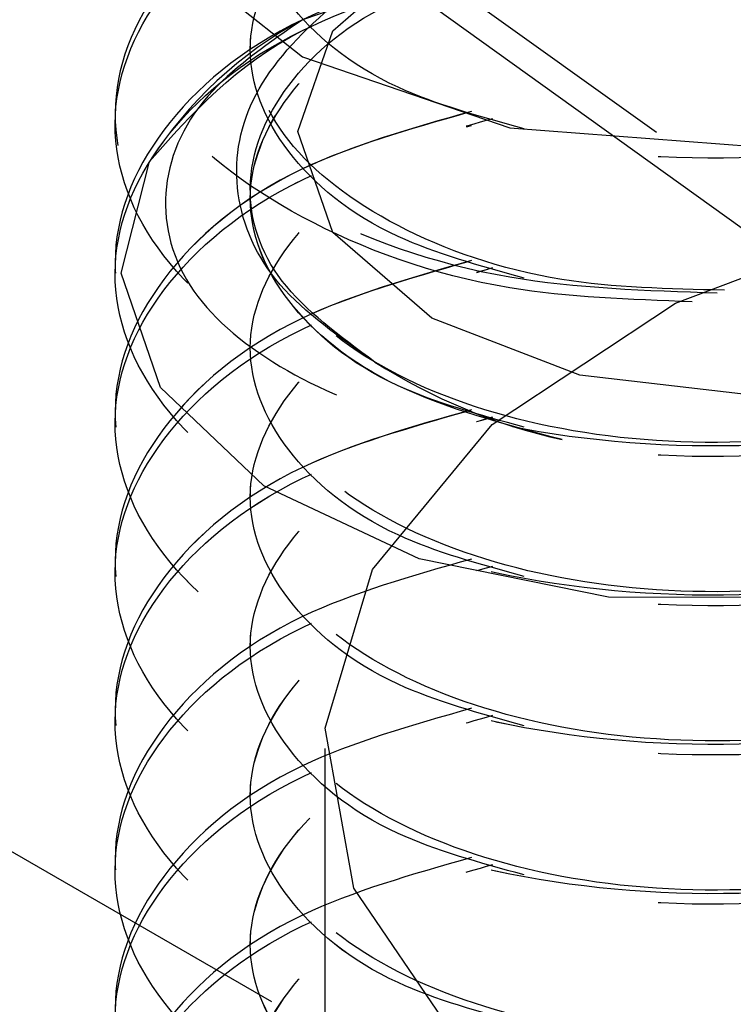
# Model space of a CAD drawing. Header units: inches. Extents: x 1907 to 2452, y -210 to -54.
# Tile 300 of 656: x 1999.51 to 1999.649, y -194.298 to -194.105. Entities that reach past the tile are written whole.
import ezdxf

# ---------------------------------------------------------------- set-up
doc = ezdxf.new("R2010")
doc.units = ezdxf.units.IN
doc.header["$LTSCALE"] = 0.5
doc.header["$MEASUREMENT"] = 0
doc.linetypes.add('HIDDEN', pattern=[0.22499999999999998, 0.15, -0.075])
doc.layers.add('SID-M-H', color=4, linetype='HIDDEN')

msp = doc.modelspace()

# ---------------------------------------------------------------- linework, layer by layer
at = {"layer": 'SID-M-H'}
for p, q in [((1999.558977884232, -194.2973009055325), (1998.893836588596, -193.9133230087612)), ((1999.552894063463, -194.0690815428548), (1999.654064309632, -194.1416294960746)), ((1999.650918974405, -194.1461563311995), (1999.549959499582, -194.073759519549)), ((1999.537867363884, -194.0910634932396), (1999.5649639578, -194.1126515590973)), ((1999.570863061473, -194.1075160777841), (1999.590217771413, -194.0907941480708)), ((1999.597078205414, -194.0944334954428), (1999.5649639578, -194.1053776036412)), ((1999.564066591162, -194.1272409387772), (1999.570863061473, -194.1075160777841)), ((1999.554771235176, -194.1090145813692), (1999.554771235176, -194.1111409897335)), ((1999.5649639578, -194.1126515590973), (1999.605516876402, -194.1264714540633)), ((1999.528352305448, -194.1235956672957), (1999.528352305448, -194.1257220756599)), ((1999.570863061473, -194.1469657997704), (1999.564066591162, -194.1272409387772)), ((1999.605516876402, -194.1264714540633), (1999.653352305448, -194.1301417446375)), ((1999.529508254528, -194.1548932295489), (1999.535051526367, -194.1330966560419)), ((1999.554771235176, -194.1381767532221), (1999.554771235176, -194.1403031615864)), ((1999.637862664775, -194.1607471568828), (1999.683406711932, -194.1435022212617)), ((1999.590217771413, -194.1636877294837), (1999.570863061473, -194.1469657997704)), ((1999.528352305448, -194.1527578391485), (1999.528352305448, -194.1548842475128)), ((1999.537200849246, -194.1772219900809), (1999.529508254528, -194.1548932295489)), ((1999.602066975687, -194.1844461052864), (1999.637862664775, -194.1607471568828)), ((1999.619184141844, -194.1748609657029), (1999.590217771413, -194.1636877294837)), ((1999.653352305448, -194.1787844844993), (1999.619184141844, -194.1748609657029)), ((1999.557428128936, -194.1964687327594), (1999.537200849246, -194.1772219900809)), ((1999.528352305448, -194.1819200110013), (1999.528352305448, -194.1840464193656)), ((1999.578674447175, -194.2128414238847), (1999.602066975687, -194.1844461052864)), ((1999.554771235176, -194.1965010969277), (1999.554771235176, -194.198627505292)), ((1999.587742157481, -194.2107051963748), (1999.557428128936, -194.1964687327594)), ((1999.528352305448, -194.2110821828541), (1999.528352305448, -194.2132085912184)), ((1999.624787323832, -194.2182229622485), (1999.587742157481, -194.2107051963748)), ((1999.569419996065, -194.2438271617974), (1999.578674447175, -194.2128414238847)), ((1999.663931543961, -194.218320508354), (1999.624787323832, -194.2182229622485)), ((1999.554771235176, -194.2256632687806), (1999.554771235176, -194.2277896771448)), ((1999.528352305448, -194.240244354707), (1999.528352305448, -194.2423707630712)), ((1999.574989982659, -194.2751052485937), (1999.569419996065, -194.2438271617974)), ((1999.569303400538, -194.2477690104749), (1999.569303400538, -194.468235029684)), ((1999.554771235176, -194.2548254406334), (1999.554771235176, -194.2569518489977)), ((1999.528352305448, -194.2694065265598), (1999.528352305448, -194.2715329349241)), ((1999.594971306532, -194.3043559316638), (1999.574989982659, -194.2751052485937)), ((1999.554771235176, -194.2839876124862), (1999.554771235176, -194.2861140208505))]:
    msp.add_line(p, q, dxfattribs=at)
for centre, radius, start, end in [((1999.603376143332, -194.1768285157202), 0.08112169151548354, 118.2625837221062, 147.3783150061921), ((1999.640819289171, -194.0750253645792), 0.1151734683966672, 237.6097545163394, 257.407040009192)]:
    msp.add_arc(centre, radius, start, end, dxfattribs=at)
for points, knots in [([(1999.738828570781, -194.0377334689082), (1999.733922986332, -194.0422781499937), (1999.721742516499, -194.0535625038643), (1999.691926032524, -194.0663273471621), (1999.65338814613, -194.0726378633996), (1999.614635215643, -194.0700041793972), (1999.581832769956, -194.0591722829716), (1999.559903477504, -194.042050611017), (1999.552204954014, -194.0215281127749), (1999.559904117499, -194.0010053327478), (1999.581830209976, -193.9838845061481), (1999.614644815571, -193.973049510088), (1999.6533523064, -193.9704273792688), (1999.692059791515, -193.9766947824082), (1999.724874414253, -193.9911750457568), (1999.746800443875, -194.0119411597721), (1999.754499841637, -194.0361091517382), (1999.746800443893, -194.0602771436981), (1999.724874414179, -194.0810432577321), (1999.692059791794, -194.0955235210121), (1999.65335230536, -194.1017909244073), (1999.614644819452, -194.0991687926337), (1999.581830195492, -194.0883338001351), (1999.559904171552, -194.0712129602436), (1999.552204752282, -194.050690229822), (1999.559904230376, -194.0301675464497), (1999.581829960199, -194.0130465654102), (1999.6146457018, -194.0022120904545), (1999.653349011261, -193.9995880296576), (1999.692072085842, -194.0058626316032), (1999.724828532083, -194.0203160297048), (1999.746971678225, -194.0411824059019), (1999.753860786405, -194.0649762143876), (1999.749185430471, -194.0905406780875), (1999.716799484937, -194.1057082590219), (1999.721753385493, -194.1270448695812), (1999.724134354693, -194.1372997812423)], [0, 0, 0, 0, 0.02006915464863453, 0.04983131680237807, 0.07959347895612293, 0.1093556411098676, 0.1391178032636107, 0.1688799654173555, 0.1986421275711, 0.2284042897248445, 0.2581664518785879, 0.2879286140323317, 0.3176907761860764, 0.3474529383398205, 0.3772151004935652, 0.4069772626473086, 0.436739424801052, 0.4665015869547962, 0.4962637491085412, 0.526025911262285, 0.5557880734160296, 0.5855502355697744, 0.6153123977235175, 0.6450745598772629, 0.674836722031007, 0.7045988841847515, 0.7343610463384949, 0.7641232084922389, 0.7938853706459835, 0.8236475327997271, 0.8534096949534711, 0.8831718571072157, 0.9129340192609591, 0.9426961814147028, 0.9724583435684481, 1, 1, 1, 1]), ([(1999.694773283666, -193.9796997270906), (1999.69692536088, -193.9800016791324), (1999.715126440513, -193.982555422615), (1999.743752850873, -193.9974717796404), (1999.771921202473, -194.0224849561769), (1999.781585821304, -194.0528636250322), (1999.771849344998, -194.0829604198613), (1999.744040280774, -194.1088192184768), (1999.702433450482, -194.1266872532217), (1999.65335232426, -194.1341473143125), (1999.604271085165, -194.1303324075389), (1999.562664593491, -194.1161102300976), (1999.534854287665, -194.0938944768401), (1999.52512243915, -194.0674512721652), (1999.534769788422, -194.0406868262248), (1999.563002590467, -194.0194347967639), (1999.590451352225, -194.0072507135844), (1999.6073829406, -194.0060490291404), (1999.608320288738, -194.0059825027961)], [0, 0, 0, 0, 0.009448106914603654, 0.07990686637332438, 0.1503656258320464, 0.2208243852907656, 0.291283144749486, 0.3617419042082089, 0.4322006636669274, 0.5026594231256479, 0.5731181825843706, 0.6435769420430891, 0.7140357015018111, 0.7844944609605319, 0.8549532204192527, 0.9254119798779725, 0.9958707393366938, 1, 1, 1, 1]), ([(1999.608320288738, -194.0975243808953), (1999.599625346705, -194.0951402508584), (1999.579660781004, -194.089666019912), (1999.560052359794, -194.0731882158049), (1999.552165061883, -194.0528571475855), (1999.559914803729, -194.0322830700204), (1999.581827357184, -194.0151760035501), (1999.614645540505, -194.0043372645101), (1999.653352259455, -194.001716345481), (1999.69205925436, -194.0079826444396), (1999.724876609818, -194.0224661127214), (1999.746792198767, -194.0432205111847), (1999.754530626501, -194.0674321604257), (1999.746685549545, -194.0914372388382), (1999.726285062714, -194.111829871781), (1999.705231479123, -194.1198017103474), (1999.695483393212, -194.1234927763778)], [0, 0, 0, 0, 0.05659016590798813, 0.1299373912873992, 0.2032846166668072, 0.2766318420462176, 0.3499790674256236, 0.4233262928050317, 0.4966735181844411, 0.5700207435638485, 0.6433679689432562, 0.716715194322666, 0.7900624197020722, 0.8634096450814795, 0.9367568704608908, 1, 1, 1, 1]), ([(1999.593958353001, -194.0663345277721), (1999.583763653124, -194.0692674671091), (1999.559310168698, -194.0763025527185), (1999.535077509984, -194.0972958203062), (1999.525039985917, -194.1235390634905), (1999.534876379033, -194.1501219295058), (1999.562658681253, -194.1723002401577), (1999.604272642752, -194.1865325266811), (1999.653352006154, -194.1903444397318), (1999.702433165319, -194.1828862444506), (1999.74404173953, -194.1650137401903), (1999.771843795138, -194.1391709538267), (1999.781606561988, -194.1090145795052), (1999.771843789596, -194.078858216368), (1999.744041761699, -194.0530153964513), (1999.702433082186, -194.0351430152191), (1999.653352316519, -194.0276843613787), (1999.604271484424, -194.0314979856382), (1999.562663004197, -194.0457238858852), (1999.534860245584, -194.0679260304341), (1999.525100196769, -194.0944199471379), (1999.534852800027, -194.1209951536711), (1999.562692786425, -194.142953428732), (1999.602036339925, -194.1572992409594), (1999.632183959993, -194.1582871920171), (1999.646003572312, -194.1587400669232)], [0, 0, 0, 0, 0.03169033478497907, 0.07601392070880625, 0.1203375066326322, 0.1646610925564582, 0.2089846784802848, 0.2533082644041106, 0.2976318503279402, 0.3419554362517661, 0.3862790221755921, 0.4306026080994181, 0.4749261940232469, 0.519249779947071, 0.5635733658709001, 0.607896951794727, 0.6522205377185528, 0.6965441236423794, 0.7408677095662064, 0.7851912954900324, 0.8295148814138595, 0.8738384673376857, 0.9181620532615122, 0.962485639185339, 1, 1, 1, 1]), ([(1999.608320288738, -194.1266865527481), (1999.59962534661, -194.1243024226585), (1999.579660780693, -194.1188281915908), (1999.56005236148, -194.1023503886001), (1999.552165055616, -194.0820193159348), (1999.559914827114, -194.0614452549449), (1999.581827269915, -194.0443381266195), (1999.614645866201, -194.033499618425), (1999.653351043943, -194.0308778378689), (1999.692063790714, -194.0371473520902), (1999.724859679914, -194.0516188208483), (1999.746855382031, -194.0724180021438), (1999.754294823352, -194.0964625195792), (1999.747937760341, -194.119729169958), (1999.733273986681, -194.1316564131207), (1999.726605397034, -194.1370805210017)], [0, 0, 0, 0, 0.06120589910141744, 0.1405356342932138, 0.2198653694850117, 0.2991951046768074, 0.3785248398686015, 0.457854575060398, 0.5371843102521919, 0.6165140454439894, 0.6958437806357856, 0.7751735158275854, 0.854503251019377, 0.933832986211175, 1, 1, 1, 1]), ([(1999.641094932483, -194.1604898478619), (1999.628969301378, -194.1600582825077), (1999.600540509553, -194.1590464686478), (1999.562717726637, -194.1450420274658), (1999.534840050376, -194.1231183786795), (1999.525126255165, -194.0965968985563), (1999.534768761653, -194.0698534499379), (1999.563002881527, -194.0485957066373), (1999.590451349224, -194.0364128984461), (1999.607382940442, -194.0352112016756), (1999.608320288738, -194.035144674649)], [0, 0, 0, 0, 0.1093383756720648, 0.2563460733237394, 0.4033537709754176, 0.5503614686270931, 0.6973691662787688, 0.8443768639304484, 0.9913845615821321, 1, 1, 1, 1]), ([(1999.694773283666, -194.0380240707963), (1999.69692536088, -194.0383260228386), (1999.715126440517, -194.0408797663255), (1999.743752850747, -194.0557961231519), (1999.771921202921, -194.0808093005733), (1999.781585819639, -194.1111879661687), (1999.771849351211, -194.141284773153), (1999.744040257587, -194.1671435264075), (1999.702433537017, -194.1850117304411), (1999.653352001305, -194.1924711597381), (1999.60427229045, -194.1886586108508), (1999.562660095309, -194.1744276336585), (1999.534871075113, -194.1522447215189), (1999.525059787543, -194.1256789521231), (1999.535003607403, -194.0993719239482), (1999.560944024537, -194.077416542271), (1999.587740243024, -194.0698515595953), (1999.600198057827, -194.0663345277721)], [0, 0, 0, 0, 0.009576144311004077, 0.08098973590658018, 0.152403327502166, 0.2238169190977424, 0.2952305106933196, 0.3666441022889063, 0.438057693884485, 0.5094712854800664, 0.5808848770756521, 0.6522984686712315, 0.723712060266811, 0.7951256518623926, 0.8665392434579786, 0.9379528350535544, 1, 1, 1, 1]), ([(1999.597981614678, -194.0941256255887), (1999.586329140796, -194.0974361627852), (1999.560364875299, -194.1048127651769), (1999.535028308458, -194.1264245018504), (1999.52505317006, -194.1527102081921), (1999.534872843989, -194.1792817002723), (1999.562659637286, -194.2014630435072), (1999.604272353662, -194.2156945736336), (1999.653352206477, -194.2195064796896), (1999.702432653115, -194.212049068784), (1999.744043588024, -194.1941734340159), (1999.771836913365, -194.1683423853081), (1999.781632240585, -194.1381421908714), (1999.771747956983, -194.1081493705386), (1999.744552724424, -194.0818444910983), (1999.716016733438, -194.0714752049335), (1999.701869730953, -194.0663345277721)], [0, 0, 0, 0, 0.0590103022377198, 0.131487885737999, 0.2039654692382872, 0.2764430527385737, 0.3489206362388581, 0.4213982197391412, 0.4938758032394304, 0.5663533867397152, 0.6388309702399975, 0.7113085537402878, 0.7837861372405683, 0.8562637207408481, 0.9287413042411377, 1, 1, 1, 1]), ([(1999.694773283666, -194.0671862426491), (1999.69692536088, -194.0674881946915), (1999.715126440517, -194.0700419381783), (1999.743752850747, -194.0849582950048), (1999.771921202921, -194.1099714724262), (1999.781585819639, -194.1403501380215), (1999.771849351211, -194.1704469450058), (1999.744040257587, -194.1963056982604), (1999.702433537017, -194.2141739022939), (1999.653352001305, -194.221633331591), (1999.60427229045, -194.2178207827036), (1999.562660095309, -194.2035898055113), (1999.534871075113, -194.1814068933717), (1999.525059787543, -194.154841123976), (1999.535003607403, -194.1285340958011), (1999.560944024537, -194.1065787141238), (1999.587740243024, -194.0990137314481), (1999.600198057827, -194.095496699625)], [0, 0, 0, 0, 0.009576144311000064, 0.08098973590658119, 0.152403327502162, 0.2238169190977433, 0.295230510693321, 0.3666441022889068, 0.4380576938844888, 0.5094712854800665, 0.5808848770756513, 0.6522984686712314, 0.7237120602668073, 0.7951256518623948, 0.8665392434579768, 0.9379528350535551, 1, 1, 1, 1]), ([(1999.647410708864, -194.1582384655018), (1999.63656263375, -194.1579903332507), (1999.612838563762, -194.1574476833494), (1999.581849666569, -194.1465039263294), (1999.559915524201, -194.1295932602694), (1999.552139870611, -194.1089449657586), (1999.560152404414, -194.0887143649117), (1999.577772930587, -194.073289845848), (1999.595045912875, -194.0683938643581), (1999.601157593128, -194.0666615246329)], [0, 0, 0, 0, 0.1318455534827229, 0.2883380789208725, 0.4448306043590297, 0.601323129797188, 0.7578156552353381, 0.9143081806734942, 1, 1, 1, 1]), ([(1999.694773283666, -194.0671862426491), (1999.704779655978, -194.0709674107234), (1999.726099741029, -194.0790237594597), (1999.746693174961, -194.0995509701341), (1999.754528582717, -194.1235626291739), (1999.746792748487, -194.1477725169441), (1999.724876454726, -194.1685273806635), (1999.692059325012, -194.1830107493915), (1999.65335213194, -194.1892769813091), (1999.614645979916, -194.1866564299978), (1999.581825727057, -194.1758162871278), (1999.559920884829, -194.1587144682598), (1999.552142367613, -194.1381208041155), (1999.560137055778, -194.1178628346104), (1999.578036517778, -194.1022971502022), (1999.595683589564, -194.0973208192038), (1999.602152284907, -194.095496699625)], [0, 0, 0, 0, 0.06569398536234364, 0.1399709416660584, 0.2142478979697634, 0.28852485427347, 0.3628018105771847, 0.4370787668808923, 0.5113557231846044, 0.5856326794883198, 0.6599096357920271, 0.7341865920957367, 0.8084635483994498, 0.8827405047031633, 0.9570174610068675, 1, 1, 1, 1]), ([(1999.608320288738, -194.155848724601), (1999.599624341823, -194.1534637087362), (1999.5796574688, -194.1479874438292), (1999.560070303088, -194.1315283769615), (1999.552098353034, -194.1111226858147), (1999.560163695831, -194.0908268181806), (1999.577771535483, -194.075417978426), (1999.595045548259, -194.0705207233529), (1999.601157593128, -194.0687879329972)], [0, 0, 0, 0, 0.1450500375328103, 0.3330512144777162, 0.5210523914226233, 0.7090535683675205, 0.8970547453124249, 1, 1, 1, 1]), ([(1999.579122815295, -194.1722800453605), (1999.572246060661, -194.167455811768), (1999.558492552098, -194.1578073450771), (1999.550667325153, -194.139477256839), (1999.553411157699, -194.1205791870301), (1999.568115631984, -194.103819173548), (1999.582786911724, -194.0932095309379), (1999.593047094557, -194.0904328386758), (1999.59314020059, -194.0904076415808)], [0, 0, 0, 0, 0.1975798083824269, 0.3951595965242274, 0.5926180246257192, 0.7950050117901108, 0.9981397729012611, 1, 1, 1, 1]), ([(1999.597078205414, -194.1235956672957), (1999.585753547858, -194.1268217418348), (1999.560128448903, -194.1341216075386), (1999.53503884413, -194.1555938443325), (1999.525050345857, -194.1818704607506), (1999.534873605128, -194.2084443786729), (1999.562659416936, -194.2306251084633), (1999.604272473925, -194.2448566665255), (1999.653351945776, -194.2486690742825), (1999.702433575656, -194.2412096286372), (1999.744040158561, -194.223341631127), (1999.771849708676, -194.1974820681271), (1999.781584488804, -194.1673882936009), (1999.771926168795, -194.1369983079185), (1999.743734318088, -194.1120273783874), (1999.715557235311, -194.0972024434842), (1999.697842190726, -194.0946741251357), (1999.69615618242, -194.0944334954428)], [0, 0, 0, 0, 0.0569838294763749, 0.1289413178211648, 0.2008988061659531, 0.2728562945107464, 0.3448137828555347, 0.4167712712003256, 0.4887287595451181, 0.5606862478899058, 0.6326437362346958, 0.7046012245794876, 0.7765587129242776, 0.848516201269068, 0.9204736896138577, 0.9924311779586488, 1, 1, 1, 1]), ([(1999.597981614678, -194.1232877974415), (1999.586329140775, -194.126598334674), (1999.560364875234, -194.1339749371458), (1999.535028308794, -194.1555866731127), (1999.525053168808, -194.1818723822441), (1999.53487284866, -194.208443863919), (1999.562659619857, -194.2306252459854), (1999.60427241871, -194.2448566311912), (1999.653351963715, -194.2486690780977), (1999.702433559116, -194.2412096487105), (1999.744040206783, -194.2233415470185), (1999.771849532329, -194.197482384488), (1999.78158514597, -194.1673871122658), (1999.771923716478, -194.1370027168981), (1999.743743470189, -194.1120109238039), (1999.715347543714, -194.0971419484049), (1999.697396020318, -194.0946012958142), (1999.695483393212, -194.094330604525)], [0, 0, 0, 0, 0.05843403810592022, 0.1302038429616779, 0.2019736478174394, 0.2737434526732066, 0.345513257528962, 0.4172830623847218, 0.4890528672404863, 0.5608226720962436, 0.6325924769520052, 0.7043622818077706, 0.7761320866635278, 0.8479018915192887, 0.919671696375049, 0.9914415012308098, 1, 1, 1, 1]), ([(1999.691913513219, -194.0959110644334), (1999.695032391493, -194.0963344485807), (1999.714238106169, -194.0989416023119), (1999.743787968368, -194.1140573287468), (1999.771911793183, -194.1391505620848), (1999.78158834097, -194.1695077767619), (1999.771848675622, -194.1996103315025), (1999.744040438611, -194.2254675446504), (1999.702433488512, -194.2433361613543), (1999.653352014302, -194.2507954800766), (1999.604272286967, -194.2469829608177), (1999.562660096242, -194.2327519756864), (1999.534871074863, -194.2105690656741), (1999.52505978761, -194.1840032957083), (1999.535003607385, -194.1576962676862), (1999.560944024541, -194.1357408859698), (1999.587740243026, -194.1281759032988), (1999.600198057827, -194.1246588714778)], [0, 0, 0, 0, 0.01378664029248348, 0.0848966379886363, 0.1560066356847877, 0.2271166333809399, 0.2982266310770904, 0.3693366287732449, 0.4404466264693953, 0.5115566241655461, 0.5826666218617, 0.6537766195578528, 0.7248866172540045, 0.7959966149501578, 0.8671066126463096, 0.9382166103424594, 1, 1, 1, 1]), ([(1999.694773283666, -194.096348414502), (1999.69692536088, -194.0966503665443), (1999.715126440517, -194.0992041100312), (1999.743752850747, -194.1141204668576), (1999.771921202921, -194.139133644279), (1999.781585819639, -194.1695123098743), (1999.771849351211, -194.1996091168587), (1999.744040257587, -194.2254678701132), (1999.702433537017, -194.2433360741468), (1999.653352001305, -194.2507955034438), (1999.60427229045, -194.2469829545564), (1999.562660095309, -194.2327519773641), (1999.534871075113, -194.2105690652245), (1999.525059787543, -194.1840032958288), (1999.535003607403, -194.1576962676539), (1999.560944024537, -194.1357408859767), (1999.587740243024, -194.1281759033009), (1999.600198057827, -194.1246588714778)], [0, 0, 0, 0, 0.009576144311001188, 0.08098973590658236, 0.1524033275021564, 0.2238169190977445, 0.2952305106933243, 0.366644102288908, 0.438057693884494, 0.5094712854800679, 0.5808848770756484, 0.6522984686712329, 0.7237120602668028, 0.7951256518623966, 0.8665392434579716, 0.9379528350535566, 1, 1, 1, 1]), ([(1999.535051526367, -194.1330966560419), (1999.543409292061, -194.1236650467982), (1999.55819802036, -194.1069761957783), (1999.588138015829, -194.0987478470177), (1999.601157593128, -194.0951697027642)], [0, 0, 0, 0, 0.5651443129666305, 1, 1, 1, 1]), ([(1999.579122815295, -194.1722800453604), (1999.572276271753, -194.1672308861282), (1999.558625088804, -194.1571634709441), (1999.552505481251, -194.137467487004), (1999.560100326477, -194.1178806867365), (1999.578041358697, -194.1022947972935), (1999.595684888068, -194.0973201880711), (1999.602152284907, -194.095496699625)], [0, 0, 0, 0, 0.2082404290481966, 0.4152063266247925, 0.641986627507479, 0.8687669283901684, 1, 1, 1, 1]), ([(1999.692849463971, -194.095496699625), (1999.703556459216, -194.099521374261), (1999.725598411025, -194.1078067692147), (1999.746712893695, -194.128699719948), (1999.754523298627, -194.1527283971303), (1999.746794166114, -194.1769337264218), (1999.724876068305, -194.1976898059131), (1999.692059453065, -194.212172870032), (1999.653352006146, -194.2184391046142), (1999.614646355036, -194.2158188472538), (1999.58182435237, -194.2049775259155), (1999.559926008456, -194.1878801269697), (1999.552123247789, -194.1672699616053), (1999.560208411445, -194.1470735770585), (1999.576927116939, -194.132107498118), (1999.593005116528, -194.1274664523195), (1999.597981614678, -194.126029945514)], [0, 0, 0, 0, 0.07053002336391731, 0.1451966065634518, 0.2198631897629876, 0.2945297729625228, 0.3691963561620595, 0.4438629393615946, 0.5185295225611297, 0.5931961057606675, 0.6678626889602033, 0.7425292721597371, 0.8171958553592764, 0.8918624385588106, 0.966529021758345, 1, 1, 1, 1]), ([(1999.692849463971, -194.095496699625), (1999.703556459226, -194.099521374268), (1999.725598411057, -194.1078067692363), (1999.746712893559, -194.1286997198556), (1999.754523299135, -194.152728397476), (1999.746794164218, -194.1769337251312), (1999.724876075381, -194.1976898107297), (1999.692059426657, -194.2121728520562), (1999.653352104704, -194.2184391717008), (1999.614645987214, -194.2158185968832), (1999.581825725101, -194.2049784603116), (1999.559920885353, -194.187876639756), (1999.552142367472, -194.167282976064), (1999.560137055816, -194.1470250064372), (1999.578036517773, -194.1314593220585), (1999.595683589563, -194.1264829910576), (1999.602152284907, -194.1246588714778)], [0, 0, 0, 0, 0.06984989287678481, 0.1437964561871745, 0.2177430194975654, 0.2916895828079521, 0.3656361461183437, 0.4395827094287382, 0.513529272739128, 0.5874758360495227, 0.6614223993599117, 0.7353689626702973, 0.8093155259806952, 0.8832620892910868, 0.9572086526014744, 1, 1, 1, 1]), ([(1999.615708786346, -194.1874281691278), (1999.604323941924, -194.1843912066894), (1999.581579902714, -194.1783241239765), (1999.55998797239, -194.1607400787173), (1999.552136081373, -194.1402822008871), (1999.560095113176, -194.1199500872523), (1999.578889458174, -194.1039176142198), (1999.597752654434, -194.0986796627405), (1999.605386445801, -194.0965599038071)], [0, 0, 0, 0, 0.1763898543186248, 0.3523823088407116, 0.528374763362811, 0.704367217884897, 0.8803596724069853, 1, 1, 1, 1]), ([(1999.608320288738, -194.1850108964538), (1999.599624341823, -194.182625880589), (1999.5796574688, -194.177149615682), (1999.560070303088, -194.1606905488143), (1999.552098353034, -194.1402848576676), (1999.560163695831, -194.1199889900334), (1999.577771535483, -194.1045801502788), (1999.595045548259, -194.0996828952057), (1999.601157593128, -194.09795010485)], [0, 0, 0, 0, 0.1450500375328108, 0.333051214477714, 0.5210523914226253, 0.7090535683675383, 0.8970547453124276, 1, 1, 1, 1]), ([(1999.5649639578, -194.1053776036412), (1999.558529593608, -194.1098278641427), (1999.544468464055, -194.1195530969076), (1999.536216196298, -194.1379246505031), (1999.540465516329, -194.1575754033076), (1999.558565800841, -194.1735384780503), (1999.58471598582, -194.1846228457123), (1999.605999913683, -194.1865493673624), (1999.615708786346, -194.1874281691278)], [0, 0, 0, 0, 0.1539388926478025, 0.3364053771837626, 0.5189921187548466, 0.6936409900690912, 0.8602513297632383, 1, 1, 1, 1]), ([(1999.597078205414, -194.1527578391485), (1999.585753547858, -194.1559839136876), (1999.560128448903, -194.1632837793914), (1999.53503884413, -194.1847560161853), (1999.525050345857, -194.2110326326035), (1999.534873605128, -194.2376065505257), (1999.562659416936, -194.2597872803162), (1999.604272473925, -194.2740188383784), (1999.653351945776, -194.2778312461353), (1999.702433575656, -194.27037180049), (1999.744040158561, -194.2525038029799), (1999.771849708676, -194.2266442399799), (1999.781584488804, -194.1965504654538), (1999.771926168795, -194.1661604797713), (1999.743734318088, -194.1411895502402), (1999.715557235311, -194.126364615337), (1999.697842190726, -194.1238362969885), (1999.69615618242, -194.1235956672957)], [0, 0, 0, 0, 0.05698382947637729, 0.1289413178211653, 0.2008988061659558, 0.2728562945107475, 0.3448137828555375, 0.4167712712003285, 0.4887287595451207, 0.5606862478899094, 0.6326437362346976, 0.70460122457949, 0.7765587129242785, 0.8485162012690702, 0.9204736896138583, 0.9924311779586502, 1, 1, 1, 1]), ([(1999.597981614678, -194.1524499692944), (1999.586329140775, -194.1557605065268), (1999.560364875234, -194.1631371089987), (1999.535028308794, -194.1847488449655), (1999.525053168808, -194.2110345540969), (1999.53487284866, -194.2376060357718), (1999.562659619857, -194.2597874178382), (1999.60427241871, -194.274018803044), (1999.653351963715, -194.2778312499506), (1999.702433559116, -194.2703718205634), (1999.744040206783, -194.2525037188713), (1999.771849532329, -194.2266445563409), (1999.78158514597, -194.1965492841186), (1999.771923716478, -194.166164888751), (1999.743743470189, -194.1411730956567), (1999.715347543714, -194.1263041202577), (1999.697396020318, -194.1237634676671), (1999.695483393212, -194.1234927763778)], [0, 0, 0, 0, 0.05843403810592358, 0.130203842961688, 0.2019736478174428, 0.2737434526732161, 0.3455132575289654, 0.4172830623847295, 0.4890528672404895, 0.5608226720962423, 0.6325924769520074, 0.7043622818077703, 0.7761320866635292, 0.8479018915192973, 0.91967169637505, 0.9914415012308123, 1, 1, 1, 1]), ([(1999.694773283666, -194.1255105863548), (1999.69692536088, -194.1258125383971), (1999.715126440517, -194.128366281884), (1999.743752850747, -194.1432826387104), (1999.771921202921, -194.1682958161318), (1999.781585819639, -194.1986744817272), (1999.771849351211, -194.2287712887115), (1999.744040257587, -194.254630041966), (1999.702433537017, -194.2724982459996), (1999.653352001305, -194.2799576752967), (1999.60427229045, -194.2761451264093), (1999.562660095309, -194.2619141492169), (1999.534871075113, -194.2397312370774), (1999.525059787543, -194.2131654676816), (1999.535003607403, -194.1868584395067), (1999.560944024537, -194.1649030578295), (1999.587740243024, -194.1573380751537), (1999.600198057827, -194.1538210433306)], [0, 0, 0, 0, 0.009576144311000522, 0.08098973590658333, 0.1524033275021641, 0.2238169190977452, 0.2952305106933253, 0.3666441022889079, 0.4380576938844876, 0.5094712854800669, 0.5808848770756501, 0.652298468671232, 0.7237120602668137, 0.7951256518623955, 0.8665392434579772, 0.9379528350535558, 1, 1, 1, 1]), ([(1999.694773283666, -194.1255105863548), (1999.704779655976, -194.1292917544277), (1999.726099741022, -194.1373481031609), (1999.746693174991, -194.1578753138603), (1999.754528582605, -194.1818869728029), (1999.746792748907, -194.2060968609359), (1999.724876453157, -194.2268517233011), (1999.692059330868, -194.2413350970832), (1999.653352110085, -194.2476013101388), (1999.614646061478, -194.2449808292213), (1999.581825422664, -194.2341404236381), (1999.559922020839, -194.2170395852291), (1999.552138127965, -194.1964422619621), (1999.560152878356, -194.1761979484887), (1999.57777287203, -194.1607767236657), (1999.595045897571, -194.1558804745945), (1999.601157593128, -194.1541480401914)], [0, 0, 0, 0, 0.06584609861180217, 0.1402950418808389, 0.2147439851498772, 0.2891929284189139, 0.3636418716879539, 0.4380908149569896, 0.512539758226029, 0.586988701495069, 0.6614376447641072, 0.7358865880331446, 0.8103355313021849, 0.8847844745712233, 0.9592334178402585, 1, 1, 1, 1]), ([(1999.694773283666, -194.1255105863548), (1999.704779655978, -194.1292917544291), (1999.726099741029, -194.1373481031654), (1999.746693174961, -194.1578753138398), (1999.754528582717, -194.1818869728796), (1999.746792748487, -194.2060968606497), (1999.724876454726, -194.2268517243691), (1999.692059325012, -194.2413350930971), (1999.65335213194, -194.2476013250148), (1999.614645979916, -194.2449807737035), (1999.581825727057, -194.2341406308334), (1999.559920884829, -194.2170388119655), (1999.552142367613, -194.1964451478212), (1999.560137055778, -194.176187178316), (1999.578036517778, -194.1606214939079), (1999.595683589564, -194.1556451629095), (1999.602152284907, -194.1538210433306)], [0, 0, 0, 0, 0.06569398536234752, 0.1399709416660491, 0.2142478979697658, 0.2885248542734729, 0.362801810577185, 0.4370787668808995, 0.5113557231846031, 0.5856326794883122, 0.6599096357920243, 0.734186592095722, 0.8084635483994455, 0.8827405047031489, 0.957017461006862, 1, 1, 1, 1]), ([(1999.608320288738, -194.2141730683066), (1999.599624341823, -194.2117880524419), (1999.5796574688, -194.2063117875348), (1999.560070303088, -194.1898527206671), (1999.552098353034, -194.1694470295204), (1999.560163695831, -194.1491511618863), (1999.577771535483, -194.1337423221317), (1999.595045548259, -194.1288450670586), (1999.601157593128, -194.1271122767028)], [0, 0, 0, 0, 0.1450500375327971, 0.3330512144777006, 0.5210523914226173, 0.709053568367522, 0.8970547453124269, 1, 1, 1, 1]), ([(1999.597078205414, -194.1819200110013), (1999.585753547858, -194.1851460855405), (1999.560128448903, -194.1924459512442), (1999.53503884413, -194.2139181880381), (1999.525050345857, -194.2401948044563), (1999.534873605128, -194.2667687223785), (1999.562659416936, -194.288949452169), (1999.604272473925, -194.3031810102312), (1999.653351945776, -194.3069934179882), (1999.702433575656, -194.2995339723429), (1999.744040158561, -194.2816659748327), (1999.771849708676, -194.2558064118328), (1999.781584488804, -194.2257126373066), (1999.771926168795, -194.1953226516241), (1999.743734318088, -194.170351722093), (1999.715557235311, -194.1555267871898), (1999.697842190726, -194.1529984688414), (1999.69615618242, -194.1527578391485)], [0, 0, 0, 0, 0.05698382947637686, 0.1289413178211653, 0.2008988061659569, 0.2728562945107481, 0.3448137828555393, 0.4167712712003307, 0.4887287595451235, 0.5606862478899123, 0.6326437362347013, 0.7046012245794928, 0.7765587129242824, 0.8485162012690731, 0.9204736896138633, 0.9924311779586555, 0.9999999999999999, 0.9999999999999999, 0.9999999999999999, 0.9999999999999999]), ([(1999.597981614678, -194.1816121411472), (1999.586329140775, -194.1849226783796), (1999.560364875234, -194.1922992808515), (1999.535028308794, -194.2139110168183), (1999.525053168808, -194.2401967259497), (1999.53487284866, -194.2667682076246), (1999.562659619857, -194.288949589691), (1999.60427241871, -194.3031809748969), (1999.653351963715, -194.3069934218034), (1999.702433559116, -194.2995339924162), (1999.744040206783, -194.2816658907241), (1999.771849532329, -194.2558067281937), (1999.78158514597, -194.2257114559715), (1999.771923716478, -194.1953270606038), (1999.743743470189, -194.1703352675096), (1999.715347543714, -194.1554662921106), (1999.697396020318, -194.1529256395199), (1999.695483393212, -194.1526549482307)], [0, 0, 0, 0, 0.05843403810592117, 0.1302038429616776, 0.2019736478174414, 0.2737434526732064, 0.3455132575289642, 0.4172830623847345, 0.4890528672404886, 0.5608226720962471, 0.6325924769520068, 0.7043622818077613, 0.7761320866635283, 0.8479018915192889, 0.9196716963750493, 0.9914415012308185, 1, 1, 1, 1]), ([(1999.694773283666, -194.1546727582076), (1999.69692536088, -194.1549747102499), (1999.715126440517, -194.1575284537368), (1999.743752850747, -194.1724448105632), (1999.771921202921, -194.1974579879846), (1999.781585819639, -194.22783665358), (1999.771849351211, -194.2579334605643), (1999.744040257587, -194.2837922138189), (1999.702433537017, -194.3016604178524), (1999.653352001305, -194.3091198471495), (1999.60427229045, -194.3053072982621), (1999.562660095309, -194.2910763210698), (1999.534871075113, -194.2688934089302), (1999.525059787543, -194.2423276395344), (1999.535003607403, -194.2160206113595), (1999.560944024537, -194.1940652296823), (1999.587740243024, -194.1865002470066), (1999.600198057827, -194.1829832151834)], [0, 0, 0, 0, 0.009576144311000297, 0.08098973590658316, 0.152403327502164, 0.223816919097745, 0.295230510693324, 0.3666441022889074, 0.4380576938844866, 0.5094712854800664, 0.5808848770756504, 0.6522984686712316, 0.7237120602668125, 0.795125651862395, 0.8665392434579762, 0.9379528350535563, 1, 1, 1, 1]), ([(1999.694773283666, -194.1546727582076), (1999.69692536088, -194.1549747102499), (1999.715126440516, -194.1575284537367), (1999.743752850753, -194.172444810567), (1999.771921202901, -194.1974579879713), (1999.781585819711, -194.2278366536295), (1999.77184935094, -194.2579334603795), (1999.7440402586, -194.2837922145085), (1999.702433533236, -194.3016604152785), (1999.653352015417, -194.3091198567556), (1999.604272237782, -194.3053072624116), (1999.56266029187, -194.2910764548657), (1999.534870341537, -194.2688929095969), (1999.525062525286, -194.2423295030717), (1999.534993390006, -194.2160136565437), (1999.561194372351, -194.1939089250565), (1999.58835068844, -194.1862623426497), (1999.601157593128, -194.1826562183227)], [0, 0, 0, 0, 0.009559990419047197, 0.08085311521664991, 0.1521462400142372, 0.2234393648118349, 0.2947324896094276, 0.3660256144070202, 0.4373187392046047, 0.5086118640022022, 0.5799049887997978, 0.6511981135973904, 0.7224912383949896, 0.7937843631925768, 0.8650774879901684, 0.9363706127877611, 1, 1, 1, 1]), ([(1999.694773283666, -194.1546727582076), (1999.704779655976, -194.1584539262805), (1999.726099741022, -194.1665102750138), (1999.746693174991, -194.1870374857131), (1999.754528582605, -194.2110491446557), (1999.746792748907, -194.2352590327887), (1999.724876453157, -194.2560138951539), (1999.692059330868, -194.270497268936), (1999.653352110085, -194.2767634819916), (1999.614646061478, -194.2741430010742), (1999.581825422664, -194.2633025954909), (1999.559922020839, -194.2462017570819), (1999.552138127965, -194.225604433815), (1999.560152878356, -194.2053601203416), (1999.57777287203, -194.1899388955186), (1999.595045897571, -194.1850426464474), (1999.601157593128, -194.1833102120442)], [0, 0, 0, 0, 0.06584609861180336, 0.1402950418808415, 0.2147439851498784, 0.2891929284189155, 0.3636418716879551, 0.4380908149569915, 0.51253975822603, 0.5869887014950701, 0.6614376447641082, 0.7358865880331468, 0.8103355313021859, 0.8847844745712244, 0.9592334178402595, 1, 1, 1, 1]), ([(1999.694773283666, -194.1546727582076), (1999.704779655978, -194.1584539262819), (1999.726099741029, -194.1665102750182), (1999.746693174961, -194.1870374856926), (1999.754528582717, -194.2110491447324), (1999.746792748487, -194.2352590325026), (1999.724876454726, -194.256013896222), (1999.692059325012, -194.27049726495), (1999.65335213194, -194.2767634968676), (1999.614645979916, -194.2741429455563), (1999.581825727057, -194.2633028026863), (1999.559920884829, -194.2462009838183), (1999.552142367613, -194.225607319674), (1999.560137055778, -194.2053493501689), (1999.578036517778, -194.1897836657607), (1999.595683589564, -194.1848073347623), (1999.602152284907, -194.1829832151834)], [0, 0, 0, 0, 0.06569398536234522, 0.1399709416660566, 0.2142478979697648, 0.2885248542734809, 0.3628018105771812, 0.437078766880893, 0.5113557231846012, 0.5856326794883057, 0.6599096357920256, 0.7341865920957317, 0.8084635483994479, 0.8827405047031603, 0.9570174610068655, 1, 1, 1, 1]), ([(1999.608320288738, -194.2433352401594), (1999.599624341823, -194.2409502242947), (1999.5796574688, -194.2354739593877), (1999.560070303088, -194.21901489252), (1999.552098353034, -194.1986092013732), (1999.560163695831, -194.1783133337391), (1999.577771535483, -194.1629044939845), (1999.595045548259, -194.1580072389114), (1999.601157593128, -194.1562744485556)], [0, 0, 0, 0, 0.1450500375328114, 0.3330512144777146, 0.5210523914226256, 0.7090535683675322, 0.8970547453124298, 1, 1, 1, 1]), ([(1999.597981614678, -194.210774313), (1999.586329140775, -194.214084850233), (1999.560364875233, -194.221461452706), (1999.535028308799, -194.2430731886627), (1999.525053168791, -194.2693588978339), (1999.534872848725, -194.2959303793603), (1999.562659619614, -194.3181117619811), (1999.604272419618, -194.332343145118), (1999.653351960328, -194.336155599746), (1999.702433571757, -194.3286961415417), (1999.744040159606, -194.3108281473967), (1999.771849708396, -194.284968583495), (1999.781584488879, -194.2548748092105), (1999.771926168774, -194.2244848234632), (1999.743734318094, -194.1995138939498), (1999.715557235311, -194.1846889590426), (1999.697842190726, -194.1821606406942), (1999.69615618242, -194.1819200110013)], [0, 0, 0, 0, 0.05849308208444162, 0.1303354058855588, 0.2021777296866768, 0.2740200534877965, 0.3458623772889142, 0.4177047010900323, 0.4895470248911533, 0.5613893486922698, 0.633231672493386, 0.7050739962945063, 0.7769163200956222, 0.8487586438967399, 0.9206009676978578, 0.9924432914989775, 1, 1, 1, 1]), ([(1999.597981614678, -194.210774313), (1999.586329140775, -194.2140848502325), (1999.560364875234, -194.2214614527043), (1999.535028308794, -194.2430731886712), (1999.525053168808, -194.2693588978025), (1999.53487284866, -194.2959303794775), (1999.562659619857, -194.3181117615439), (1999.60427241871, -194.3323431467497), (1999.653351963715, -194.3361555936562), (1999.702433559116, -194.328696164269), (1999.744040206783, -194.3108280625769), (1999.771849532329, -194.2849689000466), (1999.78158514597, -194.2548736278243), (1999.771923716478, -194.2244892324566), (1999.743743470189, -194.1994974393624), (1999.715347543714, -194.1846284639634), (1999.697396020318, -194.1820878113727), (1999.695483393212, -194.1818171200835)], [0, 0, 0, 0, 0.05843403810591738, 0.1302038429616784, 0.2019736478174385, 0.2737434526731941, 0.3455132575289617, 0.4172830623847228, 0.4890528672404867, 0.5608226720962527, 0.6325924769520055, 0.7043622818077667, 0.7761320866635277, 0.8479018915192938, 0.9196716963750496, 0.9914415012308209, 1, 1, 1, 1]), ([(1999.694773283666, -194.1838349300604), (1999.69692536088, -194.1841368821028), (1999.715126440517, -194.1866906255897), (1999.743752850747, -194.2016069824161), (1999.771921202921, -194.2266201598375), (1999.781585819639, -194.2569988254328), (1999.771849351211, -194.2870956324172), (1999.744040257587, -194.3129543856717), (1999.702433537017, -194.3308225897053), (1999.653352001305, -194.3382820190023), (1999.60427229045, -194.3344694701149), (1999.562660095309, -194.3202384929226), (1999.534871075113, -194.298055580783), (1999.525059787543, -194.2714898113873), (1999.535003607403, -194.2451827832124), (1999.560944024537, -194.2232274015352), (1999.587740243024, -194.2156624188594), (1999.600198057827, -194.2121453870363)], [0, 0, 0, 0, 0.009576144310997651, 0.08098973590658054, 0.1524033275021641, 0.223816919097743, 0.295230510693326, 0.3666441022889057, 0.4380576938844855, 0.5094712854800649, 0.580884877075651, 0.6522984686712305, 0.7237120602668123, 0.7951256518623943, 0.8665392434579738, 0.937952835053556, 1, 1, 1, 1]), ([(1999.694773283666, -194.1838349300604), (1999.704779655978, -194.1876160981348), (1999.726099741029, -194.1956724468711), (1999.746693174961, -194.2161996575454), (1999.754528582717, -194.2402113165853), (1999.746792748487, -194.2644212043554), (1999.724876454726, -194.2851760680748), (1999.692059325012, -194.2996594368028), (1999.65335213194, -194.3059256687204), (1999.614645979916, -194.3033051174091), (1999.581825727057, -194.2924649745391), (1999.559920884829, -194.2753631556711), (1999.552142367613, -194.2547694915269), (1999.560137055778, -194.2345115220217), (1999.578036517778, -194.2189458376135), (1999.595683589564, -194.2139695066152), (1999.602152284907, -194.2121453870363)], [0, 0, 0, 0, 0.06569398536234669, 0.1399709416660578, 0.214247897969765, 0.2885248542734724, 0.3628018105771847, 0.4370787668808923, 0.511355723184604, 0.5856326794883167, 0.6599096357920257, 0.7341865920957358, 0.8084635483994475, 0.882740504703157, 0.957017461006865, 1, 1, 1, 1]), ([(1999.608320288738, -194.2724974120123), (1999.599624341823, -194.2701123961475), (1999.5796574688, -194.2646361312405), (1999.560070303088, -194.2481770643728), (1999.552098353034, -194.2277713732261), (1999.560163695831, -194.207475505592), (1999.577771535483, -194.1920666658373), (1999.595045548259, -194.1871694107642), (1999.601157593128, -194.1854366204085)], [0, 0, 0, 0, 0.1450500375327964, 0.333051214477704, 0.5210523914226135, 0.7090535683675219, 0.897054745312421, 1, 1, 1, 1]), ([(1999.597981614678, -194.2399364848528), (1999.586329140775, -194.2432470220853), (1999.560364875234, -194.2506236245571), (1999.535028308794, -194.272235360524), (1999.525053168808, -194.2985210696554), (1999.53487284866, -194.3250925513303), (1999.562659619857, -194.3472739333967), (1999.60427241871, -194.3615053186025), (1999.653351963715, -194.3653177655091), (1999.702433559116, -194.3578583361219), (1999.744040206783, -194.3399902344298), (1999.771849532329, -194.3141310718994), (1999.78158514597, -194.2840357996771), (1999.771923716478, -194.2536514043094), (1999.743743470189, -194.2286596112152), (1999.715347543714, -194.2137906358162), (1999.697396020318, -194.2112499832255), (1999.695483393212, -194.2109792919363)], [0, 0, 0, 0, 0.05843403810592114, 0.1302038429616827, 0.2019736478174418, 0.2737434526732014, 0.3455132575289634, 0.4172830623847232, 0.4890528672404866, 0.5608226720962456, 0.6325924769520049, 0.7043622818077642, 0.7761320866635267, 0.847901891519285, 0.919671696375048, 0.9914415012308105, 1, 1, 1, 1]), ([(1999.692849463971, -194.2121453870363), (1999.703556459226, -194.2161700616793), (1999.725598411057, -194.2244554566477), (1999.746712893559, -194.245348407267), (1999.754523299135, -194.2693770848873), (1999.746794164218, -194.2935824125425), (1999.724876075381, -194.3143384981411), (1999.692059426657, -194.3288215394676), (1999.653352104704, -194.3350878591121), (1999.614645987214, -194.3324672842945), (1999.581825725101, -194.3216271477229), (1999.559920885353, -194.3045253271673), (1999.552142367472, -194.2839316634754), (1999.560137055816, -194.2636736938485), (1999.578036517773, -194.2481080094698), (1999.595683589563, -194.2431316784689), (1999.602152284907, -194.2413075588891)], [0, 0, 0, 0, 0.0698498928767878, 0.1437964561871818, 0.2177430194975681, 0.2916895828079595, 0.3656361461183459, 0.4395827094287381, 0.5135292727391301, 0.5874758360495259, 0.6614223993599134, 0.7353689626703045, 0.8093155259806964, 0.8832620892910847, 0.957208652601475, 1, 1, 1, 1]), ([(1999.694773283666, -194.2129971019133), (1999.69692536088, -194.2132990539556), (1999.715126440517, -194.2158527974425), (1999.743752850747, -194.2307691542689), (1999.771921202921, -194.2557823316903), (1999.781585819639, -194.2861609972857), (1999.771849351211, -194.31625780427), (1999.744040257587, -194.3421165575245), (1999.702433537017, -194.3599847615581), (1999.653352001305, -194.3674441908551), (1999.60427229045, -194.3636316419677), (1999.562660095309, -194.3494006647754), (1999.534871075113, -194.3272177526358), (1999.525059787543, -194.3006519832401), (1999.535003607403, -194.2743449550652), (1999.560944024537, -194.252389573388), (1999.587740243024, -194.2448245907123), (1999.600198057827, -194.2413075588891)], [0, 0, 0, 0, 0.009576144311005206, 0.08098973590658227, 0.1524033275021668, 0.2238169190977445, 0.2952305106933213, 0.3666441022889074, 0.438057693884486, 0.5094712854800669, 0.580884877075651, 0.6522984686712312, 0.723712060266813, 0.795125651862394, 0.8665392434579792, 0.9379528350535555, 1, 1, 1, 1]), ([(1999.608320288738, -194.3016595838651), (1999.599624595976, -194.2992747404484), (1999.579658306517, -194.2937988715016), (1999.560065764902, -194.2773361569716), (1999.552115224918, -194.2569449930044), (1999.560100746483, -194.2365949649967), (1999.578888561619, -194.2205669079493), (1999.597752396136, -194.2153285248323), (1999.605386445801, -194.2132085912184)], [0, 0, 0, 0, 0.1415317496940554, 0.3249728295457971, 0.5084139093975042, 0.6918549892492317, 0.8752960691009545, 1, 1, 1, 1]), ([(1999.608320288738, -194.3016595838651), (1999.599624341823, -194.2992745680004), (1999.5796574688, -194.2937983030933), (1999.560070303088, -194.2773392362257), (1999.552098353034, -194.2569335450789), (1999.560163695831, -194.2366376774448), (1999.577771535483, -194.2212288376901), (1999.595045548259, -194.216331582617), (1999.601157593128, -194.2145987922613)], [0, 0, 0, 0, 0.145050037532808, 0.3330512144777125, 0.5210523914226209, 0.7090535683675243, 0.8970547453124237, 1, 1, 1, 1]), ([(1999.597981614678, -194.2690986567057), (1999.586329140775, -194.2724091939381), (1999.560364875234, -194.27978579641), (1999.535028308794, -194.3013975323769), (1999.525053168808, -194.3276832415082), (1999.53487284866, -194.3542547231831), (1999.562659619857, -194.3764361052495), (1999.60427241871, -194.3906674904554), (1999.653351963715, -194.3944799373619), (1999.702433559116, -194.3870205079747), (1999.744040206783, -194.3691524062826), (1999.771849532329, -194.3432932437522), (1999.78158514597, -194.3131979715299), (1999.771923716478, -194.2828135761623), (1999.743743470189, -194.2578217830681), (1999.715347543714, -194.242952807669), (1999.697396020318, -194.2404121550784), (1999.695483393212, -194.2401414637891)], [0, 0, 0, 0, 0.05843403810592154, 0.1302038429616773, 0.2019736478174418, 0.2737434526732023, 0.3455132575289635, 0.4172830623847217, 0.4890528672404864, 0.5608226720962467, 0.6325924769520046, 0.70436228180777, 0.7761320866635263, 0.8479018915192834, 0.9196716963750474, 0.9914415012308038, 1, 1, 1, 1]), ([(1999.692849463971, -194.2413075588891), (1999.703556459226, -194.2453322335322), (1999.725598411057, -194.2536176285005), (1999.746712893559, -194.2745105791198), (1999.754523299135, -194.2985392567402), (1999.746794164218, -194.3227445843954), (1999.724876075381, -194.3435006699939), (1999.692059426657, -194.3579837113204), (1999.653352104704, -194.364250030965), (1999.614645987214, -194.3616294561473), (1999.581825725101, -194.3507893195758), (1999.559920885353, -194.3336874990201), (1999.552142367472, -194.3130938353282), (1999.560137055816, -194.2928358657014), (1999.578036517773, -194.2772701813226), (1999.595683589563, -194.2722938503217), (1999.602152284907, -194.2704697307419)], [0, 0, 0, 0, 0.06984989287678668, 0.1437964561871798, 0.2177430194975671, 0.2916895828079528, 0.365636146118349, 0.4395827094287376, 0.5135292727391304, 0.5874758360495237, 0.6614223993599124, 0.7353689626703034, 0.8093155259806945, 0.8832620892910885, 0.9572086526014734, 1, 1, 1, 1]), ([(1999.694773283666, -194.2421592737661), (1999.69692536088, -194.2424612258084), (1999.715126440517, -194.2450149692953), (1999.743752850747, -194.2599313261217), (1999.771921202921, -194.2849445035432), (1999.781585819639, -194.3153231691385), (1999.771849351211, -194.3454199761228), (1999.744040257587, -194.3712787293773), (1999.702433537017, -194.3891469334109), (1999.653352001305, -194.396606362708), (1999.60427229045, -194.3927938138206), (1999.562660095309, -194.3785628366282), (1999.534871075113, -194.3563799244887), (1999.525059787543, -194.3298141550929), (1999.535003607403, -194.303507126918), (1999.560944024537, -194.2815517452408), (1999.587740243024, -194.2739867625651), (1999.600198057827, -194.2704697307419)], [0, 0, 0, 0, 0.009576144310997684, 0.08098973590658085, 0.1524033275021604, 0.2238169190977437, 0.2952305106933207, 0.366644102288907, 0.4380576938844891, 0.5094712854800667, 0.5808848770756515, 0.6522984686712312, 0.7237120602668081, 0.7951256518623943, 0.8665392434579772, 0.9379528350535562, 1, 1, 1, 1]), ([(1999.605386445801, -194.3298572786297), (1999.597752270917, -194.3277372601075), (1999.578888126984, -194.3224986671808), (1999.560103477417, -194.3064727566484), (1999.552105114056, -194.2861140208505), (1999.560103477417, -194.2657552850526), (1999.578888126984, -194.2497293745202), (1999.597752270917, -194.2444907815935), (1999.605386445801, -194.2423707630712)], [0, 0, 0, 0, 0.1268383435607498, 0.3134191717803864, 0.500000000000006, 0.6865808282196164, 0.8731616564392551, 1, 1, 1, 1]), ([(1999.608320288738, -194.3308217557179), (1999.599624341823, -194.3284367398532), (1999.5796574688, -194.3229604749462), (1999.560070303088, -194.3065014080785), (1999.552098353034, -194.2860957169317), (1999.560163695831, -194.2657998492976), (1999.577771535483, -194.250391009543), (1999.595045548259, -194.2454937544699), (1999.601157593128, -194.2437609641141)], [0, 0, 0, 0, 0.145050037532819, 0.3330512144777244, 0.5210523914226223, 0.7090535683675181, 0.8970547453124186, 1, 1, 1, 1]), ([(1999.692849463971, -194.2704697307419), (1999.703556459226, -194.274494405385), (1999.725598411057, -194.2827798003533), (1999.746712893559, -194.3036727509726), (1999.754523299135, -194.327701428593), (1999.746794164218, -194.3519067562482), (1999.724876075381, -194.3726628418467), (1999.692059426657, -194.3871458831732), (1999.653352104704, -194.3934122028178), (1999.614645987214, -194.3907916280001), (1999.581825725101, -194.3799514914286), (1999.559920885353, -194.3628496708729), (1999.552142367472, -194.342256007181), (1999.560137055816, -194.3219980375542), (1999.578036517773, -194.3064323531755), (1999.595683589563, -194.3014560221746), (1999.602152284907, -194.2996319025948)], [0, 0, 0, 0, 0.06984989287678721, 0.1437964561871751, 0.2177430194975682, 0.2916895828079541, 0.3656361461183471, 0.4395827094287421, 0.5135292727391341, 0.5874758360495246, 0.6614223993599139, 0.7353689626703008, 0.8093155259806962, 0.8832620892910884, 0.9572086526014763, 1, 1, 1, 1]), ([(1999.608320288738, -194.3599839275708), (1999.599624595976, -194.3575990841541), (1999.579658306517, -194.3521232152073), (1999.560065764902, -194.3356605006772), (1999.552115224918, -194.3152693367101), (1999.560100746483, -194.2949193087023), (1999.578888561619, -194.2788912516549), (1999.597752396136, -194.273652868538), (1999.605386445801, -194.2715329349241)], [0, 0, 0, 0, 0.1415317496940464, 0.3249728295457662, 0.5084139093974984, 0.6918549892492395, 0.8752960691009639, 0.9999999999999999, 0.9999999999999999, 0.9999999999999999, 0.9999999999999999]), ([(1999.608320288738, -194.3599839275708), (1999.599624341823, -194.357598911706), (1999.5796574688, -194.352122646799), (1999.560070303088, -194.3356635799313), (1999.552098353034, -194.3152578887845), (1999.560163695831, -194.2949620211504), (1999.577771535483, -194.2795531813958), (1999.595045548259, -194.2746559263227), (1999.601157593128, -194.2729231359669)], [0, 0, 0, 0, 0.1450500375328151, 0.3330512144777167, 0.5210523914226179, 0.7090535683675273, 0.8970547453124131, 1, 1, 1, 1])]:
    msp.add_open_spline(points, degree=3, knots=knots, dxfattribs=at)

doc.saveas('drawing.dxf')
